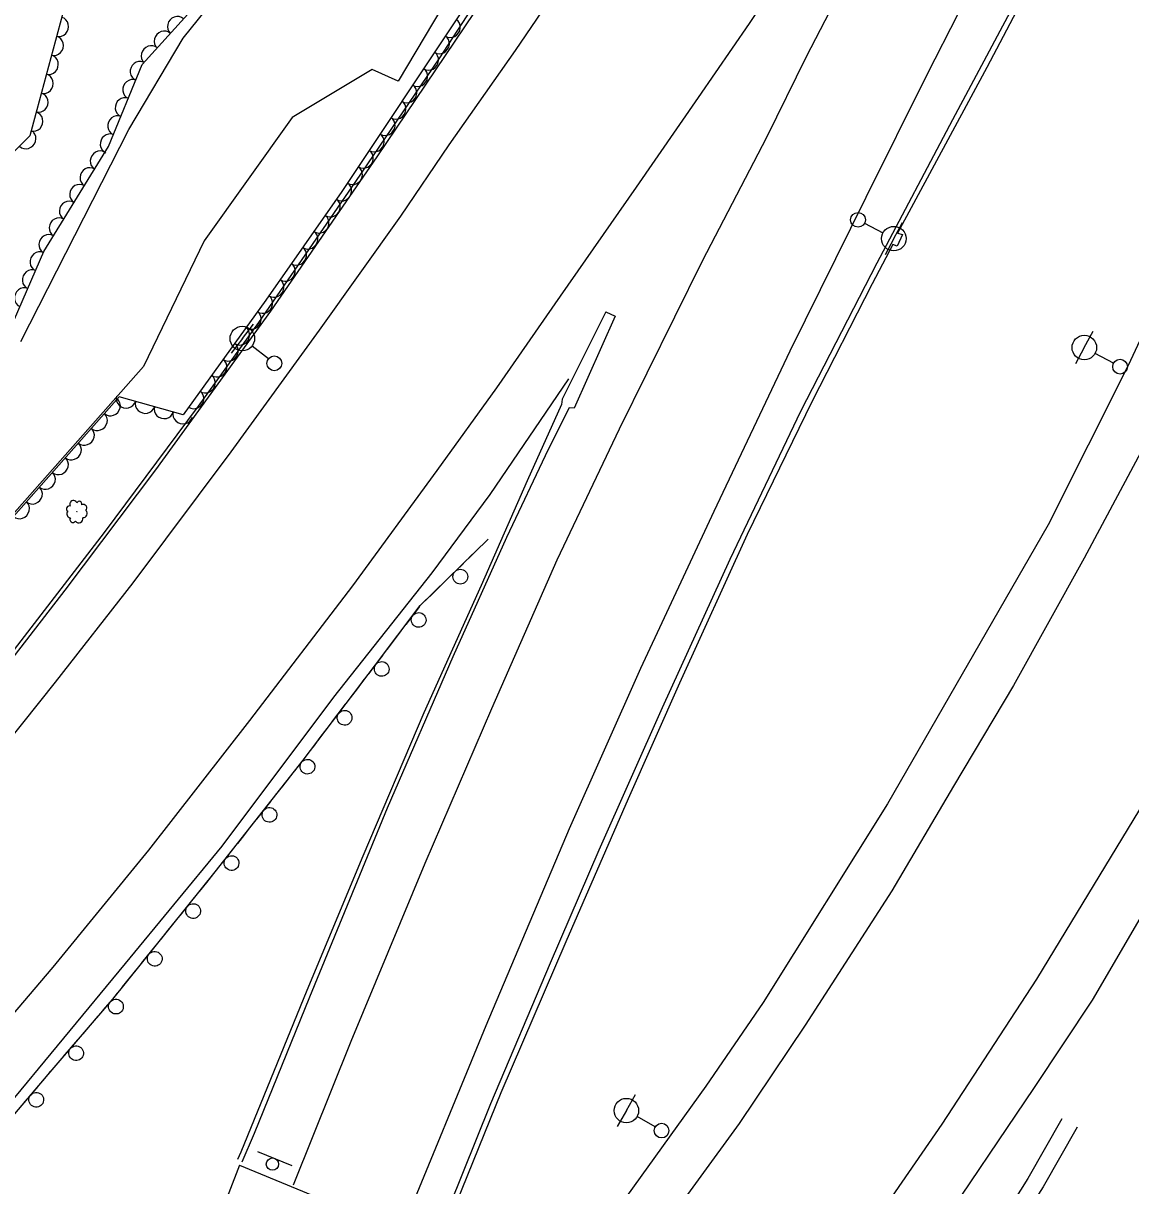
# Model space of a CAD drawing. Extents: x 1722896 to 1754269, y 648279 to 666297.
# Drawn here: x 1725622.3 to 1725848, y 665185.5 to 665422.5 of the extents above; entities that cross this region are included whole.
import ezdxf

# ---------------------------------------------------------------- set-up
doc = ezdxf.new("R2010")
doc.units = 0
for name, color, linetype in [('DESIGN - CENTERLINE - Proposed', 7, 'Continuous'), ('DESIGN - PUBLIC HEARING - Shapes', 7, 'Continuous'), ('DESIGN - SCRATCH - User 1', 7, 'Continuous'), ('SURVEY - CENTERLINE - Preliminary', 7, 'Continuous'), ('SURVEY - CENTERLINE - Preliminary Text', 7, 'Continuous'), ('SURVEY - DTM - Breaklines', 7, 'Continuous'), ('SURVEY - VEGETATION - Features with Text', 7, 'Continuous')]:
    doc.layers.add(name, color=color, linetype=linetype)

msp = doc.modelspace()

# ---------------------------------------------------------------- linework, layer by layer
at = {"layer": 'DESIGN - CENTERLINE - Proposed'}
for points in [[(1725833.97, 665199.14), (1725827.08, 665186.97), (1725821.39, 665177.99), (1725811.22, 665163.13), (1725796.02, 665141.28), (1725783, 665124.03), (1725775.38, 665112.01), (1725764.53, 665096.02), (1725758.6, 665087.07), (1725750.73, 665071.69), (1725747.31, 665064.39)], [(1725837.07, 665197.45), (1725830.17, 665185.29), (1725824.48, 665176.31), (1725814.31, 665161.45), (1725799.12, 665139.6), (1725786.09, 665122.35), (1725778.47, 665110.32), (1725767.63, 665094.34), (1725761.7, 665085.39), (1725753.83, 665070.01), (1725750.4, 665062.71)], [(1725837.08, 665197.48), (1725837.07, 665197.45)], [(1725837.07, 665197.46), (1725837.08, 665197.48)], [(1725666.39, 665189.68), (1725652.86, 665154.67), (1725636.79, 665110.36), (1725623.89, 665072.06), (1725612.55, 665033.98), (1725602.66, 664996.26), (1725594.93, 664962.09), (1725586.82, 664920.39), (1725579.91, 664880.39), (1725574.69, 664848.01)], [(1725666.39, 665189.68), (1725701.43, 665175.21), (1725706.62, 665173.44), (1725705.6, 665169.99)]]:
    msp.add_lwpolyline(points, dxfattribs=at)
at = {"layer": 'DESIGN - PUBLIC HEARING - Shapes'}
msp.add_line((1725670.08, 665192.48), (1725677.03, 665189.66), dxfattribs=at)
msp.add_circle((1725673.11, 665189.92), 1.25, dxfattribs=at)
at = {"layer": 'DESIGN - SCRATCH - User 1'}
for points in [[(1725489.25, 665145.98), (1725500.76, 665157.92), (1725517.6, 665175.65), (1725535.97, 665195.82), (1725555.32, 665217.45), (1725575.02, 665239.48), (1725593.07, 665260.65), (1725612.37, 665283.08), (1725630.86, 665306.94), (1725649.37, 665331.42), (1725672.75, 665363.77), (1725694.43, 665395.25), (1725714.26, 665424.67), (1725730.18, 665450.03), (1725748.95, 665480.74), (1725764.92, 665507.26), (1725780.63, 665533.23), (1725798.64, 665563.12), (1725812.5, 665587.73)], [(1725811.36, 665588.7), (1725804.1, 665576.09), (1725804.85, 665575.79), (1725796.41, 665560.84), (1725780.81, 665534.83), (1725760.95, 665502.36), (1725741.47, 665469.93), (1725724.14, 665441.6), (1725707.03, 665415.24), (1725690, 665390.22), (1725670.27, 665361.49), (1725657.98, 665344.39), (1725638.81, 665318.69), (1725619.8, 665293.93), (1725607.3, 665278.29)], [(1725898.95, 665567.96), (1725889.03, 665548.98), (1725873.63, 665520.35), (1725859.83, 665493.52), (1725844.58, 665465.04), (1725828.24, 665433.89), (1725811.68, 665402.78), (1725796.26, 665373.54), (1725780.7, 665343.36), (1725766.34, 665313.17), (1725752.54, 665282.93), (1725739.64, 665253.89), (1725729.68, 665230.86), (1725717.52, 665202.24), (1725706.26, 665174.14)], [(1725900.05, 665567.64), (1725891.6, 665551.47), (1725884.87, 665539.3), (1725886.01, 665538.94), (1725881.67, 665530.48), (1725880.69, 665530.8), (1725869.99, 665510.62), (1725860.71, 665493.1), (1725846.95, 665466.91), (1725834.05, 665442.7), (1725818.69, 665413.47), (1725800.46, 665379.66), (1725801.51, 665379.41), (1725800.42, 665377.06), (1725799.52, 665377.37), (1725795.33, 665369.35), (1725783.05, 665345.29), (1725769.84, 665318.24), (1725756.05, 665287.94), (1725745.59, 665264.39), (1725732.87, 665235.24), (1725719.67, 665204.45), (1725708.26, 665176.25)], [(1725741.04, 665363.68), (1725732.15, 665345.82), (1725732.03, 665344.74), (1725725.04, 665329.23), (1725715.63, 665307.86), (1725703.93, 665281.92), (1725691.5, 665252.7), (1725680.1, 665225.32), (1725666.67, 665192.33), (1725665.99, 665190.86)], [(1725741.04, 665363.68), (1725742.96, 665362.8), (1725734.58, 665344), (1725733.56, 665344.07), (1725729.32, 665335.62), (1725720.78, 665317.63), (1725709.85, 665293.35), (1725696.51, 665262.47), (1725680.64, 665223.95), (1725669.39, 665196.19), (1725666.88, 665190.29)], [(1725611.12, 665189.06), (1725627.42, 665208.22), (1725640.55, 665223.55), (1725661.43, 665249.47), (1725679.37, 665272.25), (1725694.11, 665291.68), (1725703.23, 665303.76), (1725717.06, 665317.31)], [(1725714.84, 665315.13), (1725716.52, 665316.77)], [(1725713.16, 665313.48), (1725714.84, 665315.13)], [(1725708.73, 665309.15), (1725712.01, 665312.36)], [(1725705.91, 665306.38), (1725707.58, 665308.03)], [(1725704.23, 665304.74), (1725705.91, 665306.38)], [(1725700.33, 665299.93), (1725703.11, 665303.6)], [(1725697.96, 665296.77), (1725699.37, 665298.65)], [(1725696.54, 665294.9), (1725697.96, 665296.77)], [(1725692.8, 665289.95), (1725694.11, 665291.68), (1725695.57, 665293.62)], [(1725690.41, 665286.81), (1725691.83, 665288.68)], [(1725688.99, 665284.94), (1725690.41, 665286.81)], [(1725685.24, 665280), (1725688.02, 665283.66)], [(1725682.86, 665276.85), (1725684.28, 665278.72)], [(1725681.44, 665274.98), (1725682.86, 665276.85)], [(1725677.65, 665270.07), (1725679.37, 665272.25), (1725680.47, 665273.7)], [(1725673.75, 665265.12), (1725675.21, 665266.96)], [(1725675.21, 665266.96), (1725676.66, 665268.81)], [(1725669.92, 665260.25), (1725672.76, 665263.86)], [(1725667.47, 665257.14), (1725668.93, 665258.99)], [(1725666.02, 665255.3), (1725667.47, 665257.14)], [(1725662.18, 665250.43), (1725665.03, 665254.04)], [(1725659.72, 665247.34), (1725661.19, 665249.17)], [(1725658.24, 665245.51), (1725659.72, 665247.34)], [(1725654.35, 665240.68), (1725657.24, 665244.26)], [(1725651.88, 665237.61), (1725653.35, 665239.44)], [(1725650.4, 665235.78), (1725651.88, 665237.61)], [(1725646.51, 665230.95), (1725649.4, 665234.53)], [(1725644.04, 665227.87), (1725645.51, 665229.7)], [(1725642.56, 665226.04), (1725644.04, 665227.87)], [(1725638.6, 665221.27), (1725640.55, 665223.55), (1725641.56, 665224.8)], [(1725636.03, 665218.27), (1725637.56, 665220.06)], [(1725634.5, 665216.48), (1725636.03, 665218.27)], [(1725630.47, 665211.78), (1725633.46, 665215.27)], [(1725627.9, 665208.78), (1725629.43, 665210.56)], [(1725626.38, 665206.99), (1725627.42, 665208.22), (1725627.9, 665208.78)], [(1725622.36, 665202.27), (1725625.34, 665205.77)]]:
    msp.add_lwpolyline(points, dxfattribs=at)
for centre, start, end in [((1725711.4, 665309.67), 247.6622, 247.6524), ((1725702.9, 665300.84), 256.2077, 256.1979), ((1725695.37, 665290.86), 256.2077, 256.1979), ((1725687.81, 665280.9), 256.0722, 256.0624), ((1725680.24, 665270.93), 255.0475, 255.0376), ((1725672.5, 665261.11), 255.0475, 255.0376), ((1725664.77, 665251.29), 255.0475, 255.0376), ((1725656.95, 665241.51), 254.4109, 254.401), ((1725649.11, 665231.78), 254.4109, 254.401), ((1725641.22, 665222.02), 252.677, 252.6672), ((1725633.09, 665212.53), 252.677, 252.6672), ((1725624.98, 665203.03), 252.8664, 252.8566)]:
    msp.add_arc(centre, 1.5, start, end, dxfattribs=at)
at = {"layer": 'SURVEY - CENTERLINE - Preliminary'}
for points in [[(1725817.8, 665614.42), (1725805.86, 665589.76), (1725773.8, 665536.55), (1725732.81, 665468.01), (1725698.76, 665410.64), (1725693.41, 665413.05), (1725677.14, 665403.27), (1725659.2, 665378.15), (1725646.85, 665352.49), (1725617.38, 665319.26)], [(1725621.82, 665357.57), (1725643.85, 665400.83), (1725654.88, 665419.43), (1725669.11, 665437.09), (1725661.09, 665456.53), (1725668.06, 665475.14), (1725698.08, 665495.2), (1725689.78, 665514.75), (1725666.91, 665518.3), (1725654.91, 665544.72), (1725685.73, 665571.44), (1725693.42, 665559.16), (1725723.07, 665567.35), (1725740.62, 665567.67), (1725757.24, 665579.6), (1725764.49, 665584.85), (1725778.94, 665607.64), (1725817.8, 665614.42)]]:
    msp.add_lwpolyline(points, dxfattribs=at)
at = {"layer": 'SURVEY - CENTERLINE - Preliminary Text'}
for points in [[(1725827.82, 665584.96), (1725817.59, 665566.94), (1725808.93, 665552.33), (1725800.68, 665538.51), (1725787.96, 665517.56), (1725778.2, 665501.81), (1725765.04, 665481.05), (1725752.42, 665461.66), (1725742.64, 665446.68), (1725732.44, 665431.47), (1725722.56, 665416.93), (1725709.02, 665397.7), (1725699.22, 665383.18), (1725682.63, 665359.93), (1725664.65, 665335.1), (1725644.64, 665308.38), (1725628.85, 665288.19), (1725611.71, 665266.78)], [(1725887.04, 665571.78), (1725874.41, 665546.04), (1725859.22, 665516.51), (1725841.43, 665481.18), (1725832.83, 665464.11), (1725819.37, 665437.28), (1725806.44, 665411.94), (1725794.03, 665386.94), (1725778.56, 665355.63), (1725763.06, 665322.96), (1725748.09, 665290.95), (1725733.56, 665258.28), (1725716.62, 665218.1), (1725699.56, 665176.64)], [(1725940.46, 665564.73), (1725926.34, 665528.35), (1725913.8, 665498.16), (1725894.31, 665454.63), (1725871.88, 665405.06), (1725847.48, 665352.74), (1725831.16, 665320.24), (1725798.48, 665263.38), (1725773.12, 665222.85), (1725761.45, 665205.83), (1725737.78, 665172.96), (1725708.53, 665135.59), (1725685.68, 665109.38)], [(1725849.37, 665549.87), (1725843.46, 665538.73), (1725838.49, 665530.87), (1725829.04, 665514.98), (1725818.53, 665497.59), (1725807.27, 665479.35), (1725793.85, 665458.42), (1725781.27, 665439.1), (1725770.29, 665422.43), (1725759.85, 665407.34), (1725747.22, 665389.04), (1725731.71, 665366.82), (1725718.74, 665348.13), (1725706.63, 665331.29), (1725689.45, 665307.83), (1725668.43, 665280.34), (1725647.86, 665253.91), (1725628.37, 665230.05), (1725608.96, 665207.35)], [(1725843.46, 665538.73), (1725838.73, 665528.08), (1725831.95, 665514.44), (1725821.2, 665493.1), (1725809.24, 665469.58), (1725799.95, 665451.06), (1725791.38, 665434.04), (1725781.9, 665415.6), (1725773.76, 665399.22), (1725760.66, 665373.98), (1725743.75, 665339.73), (1725731.07, 665313), (1725717.78, 665282.7), (1725704.15, 665251.22), (1725689.09, 665214.94), (1725677.33, 665185.64)], [(1725980.47, 665533.74), (1725973.84, 665519.84), (1725959.99, 665487.98), (1725943.56, 665450.34), (1725928.18, 665416.19), (1725918.11, 665394.46), (1725907.78, 665372.58), (1725893.59, 665343.87), (1725884.36, 665325.37), (1725870.73, 665299.67), (1725849.82, 665262.22), (1725828.79, 665227.65), (1725809.49, 665198.04), (1725788.56, 665167.62), (1725769.67, 665142.06), (1725747.22, 665113.33), (1725723.66, 665084.93), (1725703.5, 665062.06), (1725681.13, 665038.04), (1725655.14, 665011.45)], [(1725914.44, 665471.86), (1725906.26, 665453.5), (1725893.92, 665425.76), (1725877.72, 665390.84), (1725865.04, 665364.67), (1725849.52, 665334), (1725838.53, 665313.41), (1725824.11, 665287.5), (1725811.89, 665266.94), (1725799.3, 665245.6), (1725781.69, 665218.24), (1725768.19, 665198.21), (1725743.17, 665163.78), (1725728.71, 665144.97), (1725710.19, 665121.99), (1725689.91, 665098.25), (1725676.72, 665083.28)], [(1725733.44, 665349.98), (1725717.38, 665326.43), (1725705.62, 665310.45), (1725685.57, 665285.09), (1725662.77, 665254.7), (1725643.1, 665230.8), (1725617.99, 665200.39), (1725600.16, 665179.66), (1725582.55, 665159.51), (1725562.3, 665137.33), (1725541.47, 665115.24), (1725518.68, 665092.58), (1725499.24, 665073.31), (1725480.56, 665055.69), (1725456.93, 665034.03), (1725433.63, 665013.12), (1725402.79, 664987.57), (1725381.32, 664969.62), (1725355.11, 664948.1), (1725327.56, 664927.35), (1725302.06, 664907.62), (1725276.66, 664888.46), (1725249.15, 664870.3)], [(1725890.23, 665292.4), (1725881.97, 665295.57), (1725870.68, 665276.25), (1725855.6, 665249.77), (1725840.14, 665223.32), (1725828.37, 665205.51), (1725807.9, 665175.22), (1725789.73, 665149.92), (1725767.15, 665120.18), (1725748.47, 665096.51), (1725729.35, 665073.72), (1725708.41, 665049.99), (1725690.02, 665030.74), (1725667.79, 665008.05), (1725649.97, 664989.97)]]:
    msp.add_lwpolyline(points, dxfattribs=at)
at = {"layer": 'SURVEY - DTM - Breaklines'}
for p, q in [((1725793.77, 665381.71), (1725797.53, 665379.73)), ((1725799.74, 665378.57), (1725801.49, 665381.89)), ((1725799.74, 665378.57), (1725798, 665375.25)), ((1725666.97, 665358.21), (1725669.26, 665361.17)), ((1725838.56, 665356.37), (1725840.34, 665359.68)), ((1725666.97, 665358.21), (1725664.67, 665355.24)), ((1725672.3, 665354.07), (1725668.94, 665356.67)), ((1725838.56, 665356.37), (1725836.79, 665353.07)), ((1725844.51, 665353.18), (1725840.77, 665355.19)), ((1725745.23, 665200.83), (1725747.08, 665204.1)), ((1725745.23, 665200.83), (1725743.37, 665197.57)), ((1725751.09, 665197.5), (1725747.4, 665199.6))]:
    msp.add_line(p, q, dxfattribs=at)
for centre, radius in [((1725792.44, 665382.41), 1.5), ((1725799.74, 665378.57), 2.5), ((1725666.97, 665358.21), 2.5), ((1725838.56, 665356.37), 2.5), ((1725673.49, 665353.15), 1.5), ((1725845.84, 665352.47), 1.5), ((1725745.23, 665200.83), 2.5), ((1725752.4, 665196.76), 1.5)]:
    msp.add_circle(centre, radius, dxfattribs=at)
at = {"layer": 'SURVEY - VEGETATION - Features with Text'}
for points in [[(1725823.59, 665611.91), (1725809.57, 665588.35), (1725797.43, 665565.93), (1725779.46, 665535.68), (1725764.86, 665511.1), (1725750.94, 665488.17), (1725729.49, 665454.05), (1725711.64, 665424.82), (1725687.26, 665388.16), (1725671.74, 665366.02), (1725654.93, 665342.68), (1725641.87, 665346.32), (1725623.92, 665325.99), (1725603.82, 665303.29)], [(1725619.68, 665360.15), (1725626.49, 665375.93), (1725639.68, 665397.36), (1725646.57, 665414.05), (1725658.5, 665427.31), (1725666.26, 665439.08), (1725658.38, 665457.98), (1725665.79, 665476.24), (1725680.76, 665482.58), (1725694.88, 665497.26), (1725688.95, 665511.41), (1725671.38, 665518.75), (1725657.53, 665516.83), (1725646.39, 665499.5), (1725635.77, 665468.86), (1725628.11, 665442.55), (1725630.35, 665424.28), (1725623.65, 665399.52), (1725608.12, 665383.95)]]:
    msp.add_lwpolyline(points, dxfattribs=at)
msp.add_circle((1725633.25, 665322.9), 0.0262, dxfattribs=at)
for centre, radius, start, end in [((1725631.68, 665323.51), 0.569, 62.7487, 240.0678), ((1725632.56, 665324.43), 0.748, 20.13, 213.5497), ((1725633.75, 665324.51), 0.515, 340.1093, 158.855), ((1725634.54, 665323.65), 0.75, 317.9932, 114.7821), ((1725631.99, 665322.48), 0.807, 138.0357, 264.8814), ((1725632.45, 665321.35), 0.626, 148.1946, 323.1949), ((1725633.62, 665321.49), 0.849, 217.9417, 13.7802), ((1725634.49, 665322.55), 0.854, 267.0459, 44.5701)]:
    msp.add_arc(centre, radius, start, end, dxfattribs=at)
for centre, major_axis in [((1725629.67, 665421.75), (-0.52, -1.93)), ((1725653.64, 665421.9), (1.34, 1.49)), ((1725709.46, 665421.54), (-1.11, -1.67)), ((1725650.96, 665418.93), (1.34, 1.49)), ((1725628.62, 665417.89), (-0.52, -1.93)), ((1725707.24, 665418.21), (-1.11, -1.67)), ((1725648.29, 665415.95), (1.34, 1.49)), ((1725705.03, 665414.88), (-1.11, -1.67)), ((1725627.58, 665414.03), (-0.52, -1.93)), ((1725646.02, 665412.72), (0.76, 1.85)), ((1725626.53, 665410.17), (-0.52, -1.93)), ((1725702.81, 665411.55), (-1.11, -1.67)), ((1725644.5, 665409.02), (0.76, 1.85)), ((1725700.6, 665408.22), (-1.11, -1.67)), ((1725625.49, 665406.31), (-0.52, -1.93)), ((1725642.97, 665405.33), (0.76, 1.85)), ((1725698.38, 665404.89), (-1.11, -1.67)), ((1725624.44, 665402.44), (-0.52, -1.93)), ((1725641.44, 665401.63), (0.76, 1.85)), ((1725696.17, 665401.56), (-1.11, -1.67)), ((1725622.97, 665398.83), (-1.41, -1.42)), ((1725639.91, 665397.93), (0.76, 1.85)), ((1725693.95, 665398.23), (-1.11, -1.67)), ((1725637.9, 665394.48), (1.05, 1.7)), ((1725691.74, 665394.89), (-1.11, -1.67)), ((1725635.81, 665391.07), (1.05, 1.7)), ((1725689.52, 665391.56), (-1.11, -1.67)), ((1725633.71, 665387.67), (1.05, 1.7)), ((1725687.31, 665388.23), (-1.11, -1.67)), ((1725631.61, 665384.26), (1.05, 1.7)), ((1725685.01, 665384.96), (-1.15, -1.64)), ((1725629.52, 665380.85), (1.05, 1.7)), ((1725682.72, 665381.68), (-1.15, -1.64)), ((1725627.42, 665377.45), (1.05, 1.7)), ((1725680.42, 665378.41), (-1.15, -1.64)), ((1725625.61, 665373.89), (0.79, 1.84)), ((1725678.13, 665375.13), (-1.15, -1.64)), ((1725675.83, 665371.86), (-1.15, -1.64)), ((1725624.03, 665370.22), (0.79, 1.84)), ((1725622.44, 665366.55), (0.79, 1.84)), ((1725673.53, 665368.58), (-1.15, -1.64)), ((1725671.23, 665365.31), (-1.17, -1.62)), ((1725668.89, 665362.07), (-1.17, -1.62)), ((1725666.55, 665358.82), (-1.17, -1.62)), ((1725664.22, 665355.57), (-1.17, -1.62)), ((1725661.88, 665352.33), (-1.17, -1.62)), ((1725659.54, 665349.08), (-1.17, -1.62)), ((1725657.2, 665345.84), (-1.17, -1.62)), ((1725640.18, 665344.4), (-1.32, -1.5)), ((1725643.26, 665345.93), (-1.93, 0.54)), ((1725647.12, 665344.85), (-1.93, 0.54)), ((1725637.53, 665341.4), (-1.32, -1.5)), ((1725650.97, 665343.78), (-1.93, 0.54)), ((1725654.82, 665342.71), (-1.93, 0.54)), ((1725634.88, 665338.4), (-1.32, -1.5)), ((1725632.23, 665335.41), (-1.32, -1.5)), ((1725629.59, 665332.41), (-1.32, -1.5)), ((1725626.94, 665329.41), (-1.32, -1.5)), ((1725624.29, 665326.41), (-1.32, -1.5)), ((1725621.64, 665323.42), (-1.33, -1.5))]:
    msp.add_ellipse(centre, major_axis=major_axis, ratio=0.940188, start_param=0, end_param=3.141593, dxfattribs=at)

doc.saveas('drawing.dxf')
